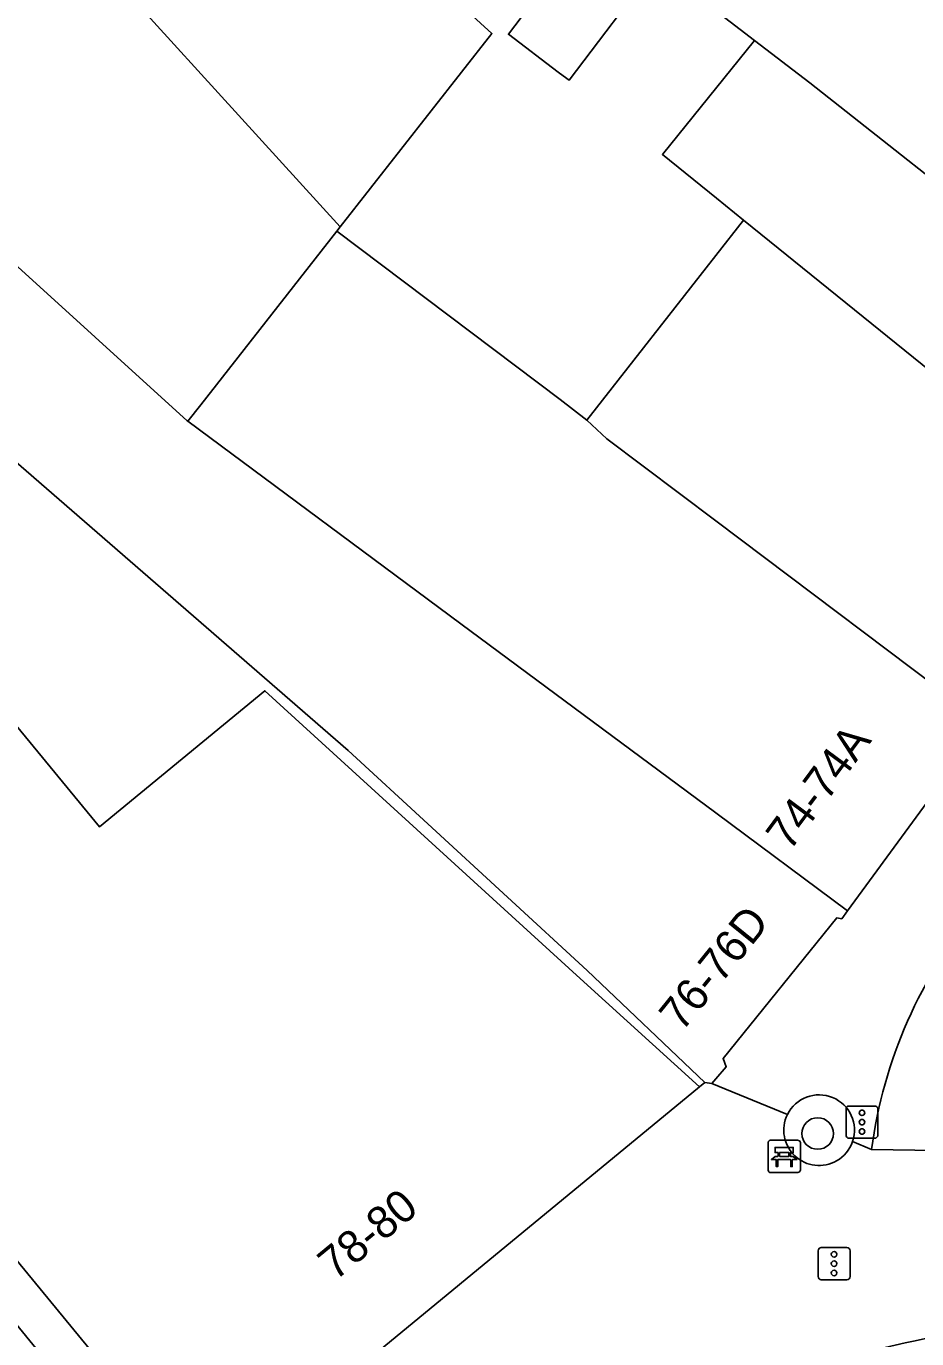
# Model space of a CAD drawing. Extents: x 160664 to 161506, y 382245 to 383288.
# Drawn here: x 160978.61 to 161006.23, y 382930.82 to 382971.53 of the extents above; entities that cross this region are included whole.
import ezdxf

# ---------------------------------------------------------------- set-up
doc = ezdxf.new("R2010")
doc.units = 0
for name, color, linetype in [('IMGEO_Bank', 7, 'Continuous'), ('IMGEO_Boom', 7, 'Continuous'), ('IMGEO_Pand', 7, 'Continuous'), ('IMGEO_Pand_nummerreeks', 7, 'Continuous'), ('IMGEO_Rijbaan_lokaal_gesloten', 7, 'Continuous'), ('IMGEO_Verkeersregelinstallatiepaal', 7, 'Continuous'), ('IMGEO_Voetpad_open', 7, 'Continuous')]:
    doc.layers.add(name, color=color, linetype=linetype)

msp = doc.modelspace()

# ---------------------------------------------------------------- linework, layer by layer
at = {"layer": 'IMGEO_Bank'}
for p, q in [((161001.621, 382936.055), (161001.621, 382936.896)), ((161001.621, 382936.896), (161001.621, 382936.055)), ((161001.696, 382936.98), (161002.537, 382936.98)), ((161002.537, 382936.98), (161001.696, 382936.98)), ((161002.621, 382936.905), (161002.621, 382936.064)), ((161002.621, 382936.064), (161002.621, 382936.905)), ((161001.93, 382936.486), (161001.93, 382936.592)), ((161001.974, 382936.592), (161001.974, 382936.486)), ((161002.262, 382936.598), (161001.98, 382936.598)), ((161001.98, 382936.48), (161002.262, 382936.48)), ((161002.268, 382936.486), (161002.268, 382936.592)), ((161002.312, 382936.592), (161002.312, 382936.486)), ((161002.318, 382936.378), (161001.925, 382936.378)), ((161002.546, 382935.98), (161001.705, 382935.98)), ((161001.705, 382935.98), (161002.546, 382935.98))]:
    msp.add_line(p, q, dxfattribs=at)
for points in [[(161001.868, 382936.378), (161001.726, 382936.378), (161001.838, 382936.48), (161001.924, 382936.48)], [(161001.924, 382936.598), (161001.838, 382936.598), (161001.838, 382936.759), (161002.401, 382936.759), (161002.401, 382936.598), (161002.318, 382936.598)], [(161002.318, 382936.48), (161002.401, 382936.48), (161002.513, 382936.378), (161002.374, 382936.378)], [(161001.918, 382936.371), (161001.918, 382936.164), (161001.875, 382936.164), (161001.875, 382936.371)], [(161002.368, 382936.371), (161002.368, 382936.164), (161002.324, 382936.164), (161002.324, 382936.371)]]:
    msp.add_lwpolyline(points, dxfattribs=at)
for centre, radius, start, end in [((161001.699, 382936.902), 0.0779, 92.4484, 184.2845), ((161001.699, 382936.902), 0.0779, 92.4484, 184.2845), ((161002.543, 382936.902), 0.0779, 2.4484, 94.2845), ((161002.543, 382936.902), 0.0779, 2.4484, 94.2845), ((161001.923, 382936.591), 0.00671, 2.8957, 87.1043), ((161001.923, 382936.487), 0.00671, 272.8957, 357.1043), ((161001.98, 382936.591), 0.00671, 92.8957, 177.1043), ((161001.98, 382936.487), 0.00671, 182.8957, 267.1043), ((161002.262, 382936.591), 0.00671, 2.8957, 87.1043), ((161002.262, 382936.487), 0.00671, 272.8957, 357.1043), ((161002.319, 382936.591), 0.00671, 92.8957, 177.1043), ((161002.319, 382936.487), 0.00671, 182.8957, 267.1043), ((161001.868, 382936.371), 0.00671, 2.8957, 87.1043), ((161001.925, 382936.371), 0.00671, 92.8957, 177.1043), ((161002.317, 382936.371), 0.00671, 2.8957, 87.1043), ((161002.374, 382936.371), 0.00671, 92.8957, 177.1043), ((161002.543, 382936.058), 0.0779, 272.4484, 4.2845), ((161002.543, 382936.058), 0.0779, 272.4484, 4.2845), ((161001.699, 382936.058), 0.0779, 182.4484, 274.2845), ((161001.699, 382936.058), 0.0779, 182.4484, 274.2845)]:
    msp.add_arc(centre, radius, start, end, dxfattribs=at)
at = {"layer": 'IMGEO_Boom'}
msp.add_circle((161003.16, 382937.188), 0.489, dxfattribs=at)
at = {"layer": 'IMGEO_Pand'}
for points in [[(160988.34, 382965.314), (160993.051, 382971.304), (160982.974, 382980.502), (160978.741, 382975.864), (160978.78, 382975.821)], [(160978.78, 382975.821), (160988.34, 382965.314)], [(160996.272, 382974.854), (160996.082, 382974.605), (160993.565, 382971.284), (160995.111, 382970.112), (160995.377, 382969.91), (160995.446, 382969.858), (160998.15, 382973.423)], [(160998.15, 382973.423), (161000, 382972.012), (161001.199, 382971.092)], [(161001.199, 382971.092), (160998.342, 382967.555), (161000.024, 382966.196), (161000.86, 382965.52)], [(161001.199, 382971.092), (161002.915, 382969.775), (161015.758, 382959.65)], [(160999.488, 382938.635), (160995.794, 382942.001), (160986.008, 382950.919), (160980.882, 382946.7), (160967.625, 382962.807), (160964.447, 382966.667), (160956.311, 382959.971)], [(161000.86, 382965.52), (161000, 382964.424), (160995.993, 382959.316)], [(161012.752, 382955.909), (161000.86, 382965.52)], [(160988.236, 382965.181), (160984.019, 382959.789), (160983.622, 382959.281)], [(160988.236, 382965.181), (160988.34, 382965.314)], [(160995.993, 382959.316), (160995.173, 382959.957), (160988.236, 382965.181)], [(160977.888, 382964.488), (160975.601, 382961.849), (160978.16, 382959.63), (160977.411, 382958.766), (160988.597, 382949.072), (160996.011, 382942.24), (160999.653, 382938.77)], [(160983.622, 382959.281), (160983.601, 382959.296), (160977.888, 382964.488)], [(161004.086, 382944.1), (161000, 382947.131), (160992.088, 382953), (160983.622, 382959.281)], [(160995.993, 382959.316), (160996.619, 382958.737), (161000, 382956.191), (161008.347, 382949.906)], [(161008.347, 382949.906), (161004.086, 382944.1)], [(161004.086, 382944.1), (161003.903, 382943.85), (161003.75, 382943.874), (161000.226, 382939.512), (161000.324, 382939.258), (161000, 382938.882), (160999.879, 382938.742)], [(160984.598, 382926.379), (160999.488, 382938.635)], [(160999.653, 382938.77), (160999.879, 382938.742)], [(160984.598, 382926.379), (160984.218, 382926.066), (160977.597, 382934.11)]]:
    msp.add_lwpolyline(points, dxfattribs=at)
at = {"layer": 'IMGEO_Rijbaan_lokaal_gesloten'}
msp.add_arc((161021.311, 382862.511), 69.907, 98.05719, 106.40828, dxfattribs=at)
at = {"layer": 'IMGEO_Verkeersregelinstallatiepaal'}
for p, q in [((161004.038, 382937.141), (161004.038, 382937.941)), ((161004.038, 382937.941), (161004.038, 382937.141)), ((161004.138, 382938.041), (161004.928, 382938.041)), ((161004.928, 382938.041), (161004.138, 382938.041)), ((161005.028, 382937.941), (161005.028, 382937.141)), ((161005.028, 382937.141), (161005.028, 382937.941)), ((161004.928, 382937.041), (161004.138, 382937.041)), ((161004.138, 382937.041), (161004.928, 382937.041)), ((161003.272, 382933.652), (161004.062, 382933.652)), ((161004.062, 382933.652), (161003.272, 382933.652)), ((161003.172, 382932.752), (161003.172, 382933.552)), ((161003.172, 382933.552), (161003.172, 382932.752)), ((161004.162, 382933.552), (161004.162, 382932.752)), ((161004.162, 382932.752), (161004.162, 382933.552)), ((161004.062, 382932.652), (161003.272, 382932.652)), ((161003.272, 382932.652), (161004.062, 382932.652))]:
    msp.add_line(p, q, dxfattribs=at)
for centre in [(161004.533, 382937.831), (161004.533, 382937.541), (161004.533, 382937.251), (161003.667, 382933.442), (161003.667, 382933.152), (161003.667, 382932.862)]:
    msp.add_circle(centre, 0.085, dxfattribs=at)
for centre, start, end in [((161004.138, 382937.941), 90, 180), ((161004.138, 382937.941), 90, 180), ((161004.928, 382937.941), 0, 90), ((161004.928, 382937.941), 360, 90), ((161004.138, 382937.141), 180, 270), ((161004.138, 382937.141), 180, 270), ((161004.928, 382937.141), 270, 0), ((161004.928, 382937.141), 270, 0), ((161003.272, 382933.552), 90, 180), ((161003.272, 382933.552), 90, 180), ((161004.062, 382933.552), 0, 90), ((161004.062, 382933.552), 360, 90), ((161003.272, 382932.752), 180, 270), ((161003.272, 382932.752), 180, 270), ((161004.062, 382932.752), 270, 0), ((161004.062, 382932.752), 270, 0)]:
    msp.add_arc(centre, 0.1, start, end, dxfattribs=at)
at = {"layer": 'IMGEO_Voetpad_open'}
for points in [[(160999.488, 382938.635), (160999.653, 382938.77)], [(160999.879, 382938.742), (161002.219, 382937.775)], [(161004.241, 382936.94), (161004.833, 382936.695)], [(161004.833, 382936.695), (161009.543, 382936.615)], [(160977.597, 382934.11), (160976.611, 382933.329), (160983.105, 382925.384)]]:
    msp.add_lwpolyline(points, dxfattribs=at)
for centre, radius, start, end in [((161019.375, 382934.767), 14.67, 140.041, 172.4461), ((161003.203, 382937.292), 1.096, 341.2814, 153.8415), ((161003.203, 382937.292), 1.096, 153.86, 299.7753), ((161003.207, 382937.289), 1.091, 299.6501, 341.3246)]:
    msp.add_arc(centre, radius, start, end, dxfattribs=at)

# ---------------------------------------------------------------- texts
at = {"layer": 'IMGEO_Pand_nummerreeks'}
for s, rotation, p in [('74-74A', 53.4913, (161002.293, 382945.916)), ('76-76D', 51.0677, (160998.945, 382940.314)), ('78-80', 39.4596, (160988.187, 382932.598))]:
    msp.add_text(s, height=1, rotation=rotation, dxfattribs=at).set_placement(p)

doc.saveas('drawing.dxf')
